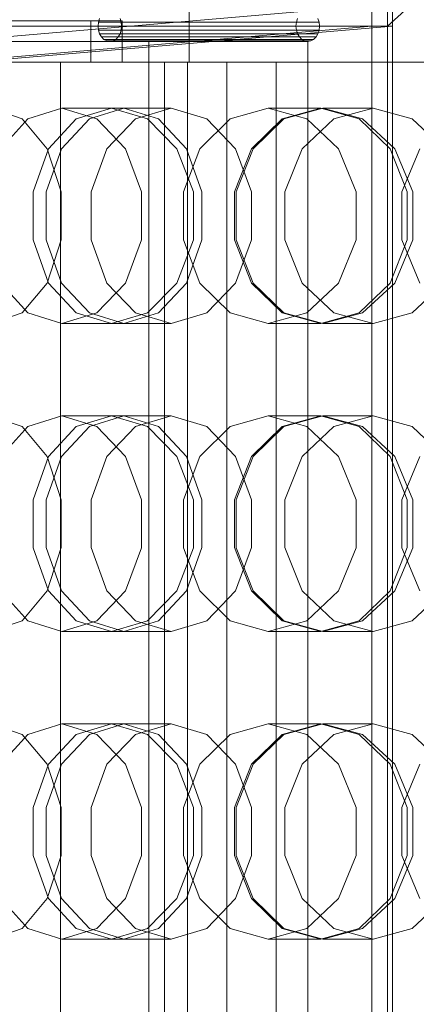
# Model space of a CAD drawing. Header units: millimetres. Extents: x -2233 to 65662, y -50530 to 6847.
# Tile 492 of 656: x 24978 to 25056, y -17984 to -17792. Entities that reach past the tile are written whole.
import ezdxf

# ---------------------------------------------------------------- set-up
doc = ezdxf.new("R2010")
doc.units = ezdxf.units.MM
doc.layers.add('COTAS_P', color=1, linetype='Continuous', lineweight=0)
doc.layers.add('superior_briquetadora', color=7, linetype='Continuous', lineweight=0)
doc.dimstyles.new('R19_100', dxfattribs={"dimtxt": 250, "dimasz": 150, "dimexe": 150, "dimexo": 80, "dimgap": 100, "dimtad": 1, "dimtih": 1, "dimtoh": 1, "dimdsep": 46, "dimcen": 0.09, "dimadec": 0, "dimazin": 0, "dimtfac": 1, "dimtdec": 4, "dimtofl": 0, "dimtmove": 0, "dimatfit": 3, "dimfxl": 1, "dimtolj": 1, "dimtzin": 0, "dimarcsym": 0})

# ---------------------------------------------------------------- blocks, each defined once
blk = doc.blocks.new('DIM_R32_27')
at = {"layer": 'COTAS_P'}
for p, q in [((24250.07, -17080), (24400.07, -17035)), ((26750.07, -17080), (26600.07, -17035)), ((24250.07, -17980), (24250.07, -17080)), ((24250.07, -17080), (26750.07, -17080)), ((24250.07, -17080), (24400.07, -17125)), ((26750.07, -17080), (26600.07, -17125)), ((26750.07, -17980), (26750.07, -17080))]:
    blk.add_line(p, q, dxfattribs=at)
blk.add_text('2500 P', height=250, dxfattribs=at).set_placement((25500.07, -16980))

msp = doc.modelspace()

# ---------------------------------------------------------------- linework, layer by layer
at = {"layer": 'superior_briquetadora'}
for p, q in [((25011.417, -17520), (25011.417, -17800)), ((25200.067, -17658), (25050.067, -17793)), ((24965.067, -17796), (25047.067, -17789)), ((25047.067, -17789), (25047.067, -17793)), ((25051.067, -18171), (25051.067, -17789)), ((25047.067, -18170), (25047.067, -17790)), ((25050.067, -18170), (25050.067, -17790)), ((25050.067, -17790), (25050.067, -17793)), ((25050.067, -17793), (24650.067, -17793)), ((24653.067, -17793), (25047.067, -17793)), ((24827.086, -17792), (24992.28, -17792)), ((24998.408, -17792), (24833.215, -17792)), ((25047.067, -17793), (24965.067, -17800)), ((24969.067, -17800), (25051.067, -17793)), ((24992.28, -17792), (24998.408, -17792)), ((24992.28, -17792), (24992.28, -17800)), ((24993.757, -17792.224), (24993.679, -17793)), ((24993.679, -17793), (24993.757, -17793.776)), ((24993.679, -17793), (25032.246, -17793)), ((24993.987, -17791.5), (24993.757, -17792.224)), ((24993.757, -17792.224), (25032.325, -17792.224)), ((24998.197, -17792.224), (24997.968, -17791.5)), ((24998.275, -17793), (24998.197, -17792.224)), ((24998.197, -17792.224), (25036.764, -17792.224)), ((24998.197, -17793.776), (24998.275, -17793)), ((24998.275, -17793), (25036.843, -17793)), ((24998.408, -17792), (24998.408, -17800)), ((25032.246, -17793), (25032.325, -17792.224)), ((25032.325, -17793.776), (25032.246, -17793)), ((25032.325, -17792.224), (25032.554, -17791.5)), ((25036.535, -17791.5), (25036.764, -17792.224)), ((25036.764, -17792.224), (25036.843, -17793)), ((25036.843, -17793), (25036.764, -17793.776)), ((25047.067, -18167), (25047.067, -17793)), ((25051.067, -17793), (25047.067, -17793)), ((25051.067, -17793), (25051.067, -18167)), ((24993.757, -17793.776), (24993.987, -17794.5)), ((24993.757, -17793.776), (25032.325, -17793.776)), ((24993.987, -17794.5), (24994.352, -17795.121)), ((24993.987, -17794.5), (25032.554, -17794.5)), ((24997.602, -17795.121), (24997.968, -17794.5)), ((24997.968, -17794.5), (24998.197, -17793.776)), ((24997.968, -17794.5), (25036.535, -17794.5)), ((24998.197, -17793.776), (25036.764, -17793.776)), ((25032.554, -17794.5), (25032.325, -17793.776)), ((25032.92, -17795.121), (25032.554, -17794.5)), ((25036.535, -17794.5), (25036.17, -17795.121)), ((25036.764, -17793.776), (25036.535, -17794.5)), ((25003.55, -17796), (24833.215, -17796)), ((24850.067, -17796), (25034.545, -17796)), ((24994.352, -17795.121), (24994.828, -17795.598)), ((24994.352, -17795.121), (25032.92, -17795.121)), ((24994.828, -17795.598), (24995.382, -17795.898)), ((24994.828, -17795.598), (25033.395, -17795.598)), ((24995.382, -17795.898), (24995.977, -17796)), ((24995.382, -17795.898), (25033.95, -17795.898)), ((24995.977, -17796), (24996.572, -17795.898)), ((25034.545, -17796), (24995.977, -17796)), ((24996.572, -17795.898), (24997.126, -17795.598)), ((24996.572, -17795.898), (25035.139, -17795.898)), ((24997.126, -17795.598), (24997.602, -17795.121)), ((24997.126, -17795.598), (25035.694, -17795.598)), ((24997.602, -17795.121), (25036.17, -17795.121)), ((25034.545, -17796), (25003.55, -17796)), ((25003.55, -17796), (25003.55, -17800)), ((25033.395, -17795.598), (25032.92, -17795.121)), ((25033.95, -17795.898), (25033.395, -17795.598)), ((25034.545, -17796), (25033.95, -17795.898)), ((25035.139, -17795.898), (25034.545, -17796)), ((25034.545, -17796), (25034.545, -17800)), ((25035.694, -17795.598), (25035.139, -17795.898)), ((25036.17, -17795.121), (25035.694, -17795.598)), ((24992.28, -17800), (24827.086, -17800)), ((24833.215, -17800), (25003.55, -17800)), ((24833.215, -17800), (24998.408, -17800)), ((24836.279, -17800), (25011.114, -17800)), ((25006.614, -17800), (24836.279, -17800)), ((24843.939, -17800), (25028.416, -17800)), ((25018.774, -17800), (24843.939, -17800)), ((25034.545, -17800), (24850.067, -17800)), ((24965.34, -17800), (24979.37, -17800)), ((24980.271, -17800), (24966.196, -17800)), ((24982.877, -17800), (24968.774, -17800)), ((24971.896, -17800), (24986.956, -17800)), ((24979.37, -17800), (24994.096, -17800)), ((24995.038, -17800), (24980.271, -17800)), ((24986.347, -17800), (24980.719, -17800)), ((24980.719, -17800), (24980.899, -17800)), ((24980.899, -17800), (24986.872, -17800)), ((24999.908, -17800), (24982.877, -17800)), ((24997.235, -17800), (24986.347, -17800)), ((24986.347, -17800), (24986.347, -18160)), ((24986.872, -17800), (24998.051, -17800)), ((24986.956, -17800), (25004.325, -17800)), ((24998.408, -17800), (24992.28, -17800)), ((24994.096, -17800), (25009.478, -17800)), ((25010.46, -17800), (24995.038, -17800)), ((25012.315, -17800), (24997.235, -17800)), ((24998.051, -17800), (25013.344, -17800)), ((25017.277, -17800), (24999.908, -17800)), ((25003.55, -17800), (25003.55, -18160)), ((25003.55, -17800), (25006.614, -17800)), ((25003.55, -17800), (25034.545, -17800)), ((25004.325, -17800), (25021.356, -17800)), ((25006.614, -18160), (25006.614, -17800)), ((25011.417, -17800), (25008.07, -17800)), ((25008.07, -17800), (25011.061, -17800)), ((25009.478, -17800), (25025.478, -17800)), ((25026.498, -17800), (25010.46, -17800)), ((25011.061, -17800), (25019.797, -17800)), ((25011.114, -17800), (25011.114, -18160)), ((25011.114, -17800), (25018.774, -17800)), ((25020.438, -17800), (25011.417, -17800)), ((25030.111, -17800), (25012.315, -17800)), ((25013.344, -17800), (25031.252, -17800)), ((25032.337, -17800), (25017.277, -17800)), ((25018.774, -18160), (25018.774, -17800)), ((25019.797, -17800), (25032.548, -17800)), ((25033.347, -17800), (25020.438, -17800)), ((25021.356, -17800), (25035.459, -17800)), ((25025.478, -17800), (25042.055, -17800)), ((25043.109, -17800), (25026.498, -17800)), ((25028.416, -17800), (25028.416, -18160)), ((25028.416, -17800), (25034.545, -17800)), ((25048.883, -17800), (25030.111, -17800)), ((25031.252, -17800), (25050.024, -17800)), ((25042.796, -17800), (25032.337, -17800)), ((25032.548, -17800), (25046.788, -17800)), ((25047.587, -17800), (25033.347, -17800)), ((25034.545, -18160), (25034.545, -17800)), ((25035.459, -17800), (25044.486, -17800)), ((25042.055, -17800), (25059.165, -17800)), ((25047.062, -17800), (25042.796, -17800)), ((25060.251, -17800), (25043.109, -17800)), ((25044.486, -17800), (25047.062, -17800)), ((25046.788, -17800), (25059.697, -17800)), ((25047.062, -18160), (25047.062, -17800)), ((25060.338, -17800), (25047.587, -17800)), ((25066.791, -17800), (25048.883, -17800)), ((25050.024, -17800), (25067.82, -17800)), ((24972.767, -17809), (24978.885, -17811.08)), ((24979.968, -17811.08), (24986.648, -17809)), ((24998.737, -17809), (24986.648, -17809)), ((24986.648, -17809), (24993.471, -17811.08)), ((24996.299, -17809), (24989.419, -17811.08)), ((24998.737, -17809), (24991.985, -17811.08)), ((25007.944, -17809), (24996.299, -17809)), ((25003.316, -17811.08), (24996.299, -17809)), ((25005.488, -17811.08), (24998.737, -17809)), ((25000.996, -17811.08), (25007.944, -17809)), ((25007.944, -17809), (25014.892, -17811.08)), ((25019.405, -17811.08), (25026.838, -17809)), ((25037.082, -17809), (25026.838, -17809)), ((25026.838, -17809), (25034.391, -17811.08)), ((25037.082, -17809), (25029.59, -17811.08)), ((25037.511, -17809), (25029.909, -17811.08)), ((25044.574, -17811.08), (25037.082, -17809)), ((25047.265, -17809), (25037.511, -17809)), ((25045.226, -17811.08), (25037.511, -17809)), ((25039.607, -17811.08), (25047.265, -17809)), ((25047.265, -17809), (25054.922, -17811.08)), ((24974.714, -17816.906), (24979.968, -17811.08)), ((24978.885, -17811.08), (24983.792, -17816.907)), ((24989.419, -17811.08), (24984.002, -17816.906)), ((24991.985, -17811.08), (24986.571, -17816.907)), ((24993.471, -17811.08), (24999.045, -17816.906)), ((24995.425, -17816.907), (25000.996, -17811.08)), ((25009.041, -17816.906), (25003.316, -17811.08)), ((25010.902, -17816.907), (25005.488, -17811.08)), ((25013.533, -17816.906), (25019.405, -17811.08)), ((25014.892, -17811.08), (25020.464, -17816.907)), ((25029.59, -17811.08), (25023.581, -17816.907)), ((25029.909, -17811.08), (25023.898, -17816.906)), ((25033.466, -17816.907), (25039.607, -17811.08)), ((25034.391, -17811.08), (25040.534, -17816.906)), ((25050.582, -17816.907), (25044.574, -17811.08)), ((25051.495, -17816.906), (25045.226, -17811.08)), ((25054.922, -17811.08), (25061.063, -17816.907)), ((24984.002, -17816.906), (24981.033, -17825.326)), ((24986.571, -17816.907), (24983.567, -17825.327)), ((24983.792, -17816.907), (24986.516, -17825.327)), ((24992.333, -17825.327), (24995.425, -17816.907)), ((24999.045, -17816.906), (25002.177, -17825.326)), ((25012.256, -17825.326), (25009.041, -17816.906)), ((25010.308, -17825.326), (25013.533, -17816.906)), ((25013.906, -17825.327), (25010.902, -17816.907)), ((25023.581, -17816.907), (25020.247, -17825.327)), ((25020.464, -17816.907), (25023.556, -17825.327)), ((25023.898, -17816.906), (25020.593, -17825.326)), ((25030.058, -17825.327), (25033.466, -17816.907)), ((25040.534, -17816.906), (25043.977, -17825.326)), ((25053.916, -17825.327), (25050.582, -17816.907)), ((25055.007, -17825.326), (25051.495, -17816.906)), ((25052.88, -17825.326), (25056.4, -17816.906)), ((24981.033, -17825.326), (24981.033, -17834.674)), ((24983.567, -17825.327), (24983.567, -17834.673)), ((24986.516, -17825.327), (24986.516, -17834.673)), ((24992.333, -17834.673), (24992.333, -17825.327)), ((25002.177, -17825.326), (25002.177, -17834.674)), ((25010.308, -17834.674), (25010.308, -17825.326)), ((25012.256, -17834.674), (25012.256, -17825.326)), ((25013.906, -17834.673), (25013.906, -17825.327)), ((25020.247, -17825.327), (25020.247, -17834.673)), ((25020.593, -17825.326), (25020.593, -17834.674)), ((25023.556, -17825.327), (25023.556, -17834.673)), ((25030.058, -17834.673), (25030.058, -17825.327)), ((25043.977, -17825.326), (25043.977, -17834.674)), ((25052.88, -17834.674), (25052.88, -17825.326)), ((25053.916, -17834.673), (25053.916, -17825.327)), ((25055.007, -17834.674), (25055.007, -17825.326)), ((24981.033, -17834.674), (24984.002, -17843.094)), ((24983.567, -17834.673), (24986.571, -17843.093)), ((24986.516, -17834.673), (24983.792, -17843.093)), ((24995.425, -17843.093), (24992.333, -17834.673)), ((25002.177, -17834.674), (24999.045, -17843.094)), ((25009.041, -17843.094), (25012.256, -17834.674)), ((25013.533, -17843.094), (25010.308, -17834.674)), ((25010.902, -17843.093), (25013.906, -17834.673)), ((25020.247, -17834.673), (25023.581, -17843.093)), ((25023.556, -17834.673), (25020.464, -17843.093)), ((25020.593, -17834.674), (25023.898, -17843.094)), ((25033.466, -17843.093), (25030.058, -17834.673)), ((25043.977, -17834.674), (25040.534, -17843.094)), ((25050.582, -17843.093), (25053.916, -17834.673)), ((25051.495, -17843.094), (25055.007, -17834.674)), ((25056.4, -17843.094), (25052.88, -17834.674)), ((24979.968, -17848.92), (24974.714, -17843.094)), ((24983.792, -17843.093), (24978.885, -17848.92)), ((24984.002, -17843.094), (24989.419, -17848.92)), ((24986.571, -17843.093), (24991.985, -17848.92)), ((24999.045, -17843.094), (24993.471, -17848.92)), ((25000.996, -17848.92), (24995.425, -17843.093)), ((25003.316, -17848.92), (25009.041, -17843.094)), ((25005.488, -17848.92), (25010.902, -17843.093)), ((25019.405, -17848.92), (25013.533, -17843.094)), ((25020.464, -17843.093), (25014.892, -17848.92)), ((25023.581, -17843.093), (25029.59, -17848.92)), ((25023.898, -17843.094), (25029.909, -17848.92)), ((25039.607, -17848.92), (25033.466, -17843.093)), ((25040.534, -17843.094), (25034.391, -17848.92)), ((25044.574, -17848.92), (25050.582, -17843.093)), ((25045.226, -17848.92), (25051.495, -17843.094)), ((25061.063, -17843.093), (25054.922, -17848.92)), ((24978.885, -17848.92), (24972.767, -17851)), ((24986.648, -17851), (24979.968, -17848.92)), ((24993.471, -17848.92), (24986.648, -17851)), ((24989.419, -17848.92), (24996.299, -17851)), ((24991.985, -17848.92), (24998.737, -17851)), ((24996.299, -17851), (25003.316, -17848.92)), ((24998.737, -17851), (25005.488, -17848.92)), ((25007.944, -17851), (25000.996, -17848.92)), ((25014.892, -17848.92), (25007.944, -17851)), ((25026.838, -17851), (25019.405, -17848.92)), ((25034.391, -17848.92), (25026.838, -17851)), ((25029.59, -17848.92), (25037.082, -17851)), ((25029.909, -17848.92), (25037.511, -17851)), ((25037.082, -17851), (25044.574, -17848.92)), ((25037.511, -17851), (25045.226, -17848.92)), ((25047.265, -17851), (25039.607, -17848.92)), ((25054.922, -17848.92), (25047.265, -17851)), ((24998.737, -17851), (24986.648, -17851)), ((25007.944, -17851), (24996.299, -17851)), ((25037.082, -17851), (25026.838, -17851)), ((25047.265, -17851), (25037.511, -17851)), ((24972.767, -17869), (24978.885, -17871.08)), ((24979.968, -17871.08), (24986.648, -17869)), ((24998.737, -17869), (24986.648, -17869)), ((24986.648, -17869), (24993.471, -17871.08)), ((24996.299, -17869), (24989.419, -17871.08)), ((24998.737, -17869), (24991.985, -17871.08)), ((25007.944, -17869), (24996.299, -17869)), ((25003.316, -17871.08), (24996.299, -17869)), ((25005.488, -17871.08), (24998.737, -17869)), ((25000.996, -17871.08), (25007.944, -17869)), ((25007.944, -17869), (25014.892, -17871.08)), ((25019.405, -17871.08), (25026.838, -17869)), ((25037.082, -17869), (25026.838, -17869)), ((25026.838, -17869), (25034.391, -17871.08)), ((25037.082, -17869), (25029.59, -17871.08)), ((25037.511, -17869), (25029.909, -17871.08)), ((25044.574, -17871.08), (25037.082, -17869)), ((25047.265, -17869), (25037.511, -17869)), ((25045.226, -17871.08), (25037.511, -17869)), ((25039.607, -17871.08), (25047.265, -17869)), ((25047.265, -17869), (25054.922, -17871.08)), ((24974.714, -17876.906), (24979.968, -17871.08)), ((24978.885, -17871.08), (24983.792, -17876.907)), ((24989.419, -17871.08), (24984.002, -17876.906)), ((24991.985, -17871.08), (24986.571, -17876.907)), ((24993.471, -17871.08), (24999.045, -17876.906)), ((24995.425, -17876.907), (25000.996, -17871.08)), ((25009.041, -17876.906), (25003.316, -17871.08)), ((25010.902, -17876.907), (25005.488, -17871.08)), ((25013.533, -17876.906), (25019.405, -17871.08)), ((25014.892, -17871.08), (25020.464, -17876.907)), ((25029.59, -17871.08), (25023.581, -17876.907)), ((25029.909, -17871.08), (25023.898, -17876.906)), ((25033.466, -17876.907), (25039.607, -17871.08)), ((25034.391, -17871.08), (25040.534, -17876.906)), ((25050.582, -17876.907), (25044.574, -17871.08)), ((25051.495, -17876.906), (25045.226, -17871.08)), ((25054.922, -17871.08), (25061.063, -17876.907)), ((24984.002, -17876.906), (24981.033, -17885.326)), ((24986.571, -17876.907), (24983.567, -17885.327)), ((24983.792, -17876.907), (24986.516, -17885.327)), ((24992.333, -17885.327), (24995.425, -17876.907)), ((24999.045, -17876.906), (25002.177, -17885.326)), ((25012.256, -17885.326), (25009.041, -17876.906)), ((25010.308, -17885.326), (25013.533, -17876.906)), ((25013.906, -17885.327), (25010.902, -17876.907)), ((25023.581, -17876.907), (25020.247, -17885.327)), ((25020.464, -17876.907), (25023.556, -17885.327)), ((25023.898, -17876.906), (25020.593, -17885.326)), ((25030.058, -17885.327), (25033.466, -17876.907)), ((25040.534, -17876.906), (25043.977, -17885.326)), ((25053.916, -17885.327), (25050.582, -17876.907)), ((25055.007, -17885.326), (25051.495, -17876.906)), ((25052.88, -17885.326), (25056.4, -17876.906)), ((24981.033, -17885.326), (24981.033, -17894.674)), ((24983.567, -17885.327), (24983.567, -17894.673)), ((24986.516, -17885.327), (24986.516, -17894.673)), ((24992.333, -17894.673), (24992.333, -17885.327)), ((25002.177, -17885.326), (25002.177, -17894.674)), ((25010.308, -17894.674), (25010.308, -17885.326)), ((25012.256, -17894.674), (25012.256, -17885.326)), ((25013.906, -17894.673), (25013.906, -17885.327)), ((25020.247, -17885.327), (25020.247, -17894.673)), ((25020.593, -17885.326), (25020.593, -17894.674)), ((25023.556, -17885.327), (25023.556, -17894.673)), ((25030.058, -17894.673), (25030.058, -17885.327)), ((25043.977, -17885.326), (25043.977, -17894.674)), ((25052.88, -17894.674), (25052.88, -17885.326)), ((25053.916, -17894.673), (25053.916, -17885.327)), ((25055.007, -17894.674), (25055.007, -17885.326)), ((24981.033, -17894.674), (24984.002, -17903.094)), ((24983.567, -17894.673), (24986.571, -17903.093)), ((24986.516, -17894.673), (24983.792, -17903.093)), ((24995.425, -17903.093), (24992.333, -17894.673)), ((25002.177, -17894.674), (24999.045, -17903.094)), ((25009.041, -17903.094), (25012.256, -17894.674)), ((25013.533, -17903.094), (25010.308, -17894.674)), ((25010.902, -17903.093), (25013.906, -17894.673)), ((25020.247, -17894.673), (25023.581, -17903.093)), ((25023.556, -17894.673), (25020.464, -17903.093)), ((25020.593, -17894.674), (25023.898, -17903.094)), ((25033.466, -17903.093), (25030.058, -17894.673)), ((25043.977, -17894.674), (25040.534, -17903.094)), ((25050.582, -17903.093), (25053.916, -17894.673)), ((25051.495, -17903.094), (25055.007, -17894.674)), ((25056.4, -17903.094), (25052.88, -17894.674)), ((24979.968, -17908.92), (24974.714, -17903.094)), ((24983.792, -17903.093), (24978.885, -17908.92)), ((24984.002, -17903.094), (24989.419, -17908.92)), ((24986.571, -17903.093), (24991.985, -17908.92)), ((24999.045, -17903.094), (24993.471, -17908.92)), ((25000.996, -17908.92), (24995.425, -17903.093)), ((25003.316, -17908.92), (25009.041, -17903.094)), ((25005.488, -17908.92), (25010.902, -17903.093)), ((25019.405, -17908.92), (25013.533, -17903.094)), ((25020.464, -17903.093), (25014.892, -17908.92)), ((25023.581, -17903.093), (25029.59, -17908.92)), ((25023.898, -17903.094), (25029.909, -17908.92)), ((25039.607, -17908.92), (25033.466, -17903.093)), ((25040.534, -17903.094), (25034.391, -17908.92)), ((25044.574, -17908.92), (25050.582, -17903.093)), ((25045.226, -17908.92), (25051.495, -17903.094)), ((25061.063, -17903.093), (25054.922, -17908.92)), ((24978.885, -17908.92), (24972.767, -17911)), ((24986.648, -17911), (24979.968, -17908.92)), ((24993.471, -17908.92), (24986.648, -17911)), ((24989.419, -17908.92), (24996.299, -17911)), ((24991.985, -17908.92), (24998.737, -17911)), ((24996.299, -17911), (25003.316, -17908.92)), ((24998.737, -17911), (25005.488, -17908.92)), ((25007.944, -17911), (25000.996, -17908.92)), ((25014.892, -17908.92), (25007.944, -17911)), ((25026.838, -17911), (25019.405, -17908.92)), ((25034.391, -17908.92), (25026.838, -17911)), ((25029.59, -17908.92), (25037.082, -17911)), ((25029.909, -17908.92), (25037.511, -17911)), ((25037.082, -17911), (25044.574, -17908.92)), ((25037.511, -17911), (25045.226, -17908.92)), ((25047.265, -17911), (25039.607, -17908.92)), ((25054.922, -17908.92), (25047.265, -17911)), ((24998.737, -17911), (24986.648, -17911)), ((25007.944, -17911), (24996.299, -17911)), ((25037.082, -17911), (25026.838, -17911)), ((25047.265, -17911), (25037.511, -17911)), ((24972.767, -17929), (24978.885, -17931.08)), ((24979.968, -17931.08), (24986.648, -17929)), ((24998.737, -17929), (24986.648, -17929)), ((24986.648, -17929), (24993.471, -17931.08)), ((24996.299, -17929), (24989.419, -17931.08)), ((24998.737, -17929), (24991.985, -17931.08)), ((25007.944, -17929), (24996.299, -17929)), ((25003.316, -17931.08), (24996.299, -17929)), ((25005.488, -17931.08), (24998.737, -17929)), ((25000.996, -17931.08), (25007.944, -17929)), ((25007.944, -17929), (25014.892, -17931.08)), ((25019.405, -17931.08), (25026.838, -17929)), ((25037.082, -17929), (25026.838, -17929)), ((25026.838, -17929), (25034.391, -17931.08)), ((25037.082, -17929), (25029.59, -17931.08)), ((25037.511, -17929), (25029.909, -17931.08)), ((25044.574, -17931.08), (25037.082, -17929)), ((25047.265, -17929), (25037.511, -17929)), ((25045.226, -17931.08), (25037.511, -17929)), ((25039.607, -17931.08), (25047.265, -17929)), ((25047.265, -17929), (25054.922, -17931.08)), ((24974.714, -17936.906), (24979.968, -17931.08)), ((24978.885, -17931.08), (24983.792, -17936.907)), ((24989.419, -17931.08), (24984.002, -17936.906)), ((24991.985, -17931.08), (24986.571, -17936.907)), ((24993.471, -17931.08), (24999.045, -17936.906)), ((24995.425, -17936.907), (25000.996, -17931.08)), ((25009.041, -17936.906), (25003.316, -17931.08)), ((25010.902, -17936.907), (25005.488, -17931.08)), ((25013.533, -17936.906), (25019.405, -17931.08)), ((25014.892, -17931.08), (25020.464, -17936.907)), ((25029.59, -17931.08), (25023.581, -17936.907)), ((25029.909, -17931.08), (25023.898, -17936.906)), ((25033.466, -17936.907), (25039.607, -17931.08)), ((25034.391, -17931.08), (25040.534, -17936.906)), ((25050.582, -17936.907), (25044.574, -17931.08)), ((25051.495, -17936.906), (25045.226, -17931.08)), ((25054.922, -17931.08), (25061.063, -17936.907)), ((24984.002, -17936.906), (24981.033, -17945.326)), ((24986.571, -17936.907), (24983.567, -17945.327)), ((24983.792, -17936.907), (24986.516, -17945.327)), ((24992.333, -17945.327), (24995.425, -17936.907)), ((24999.045, -17936.906), (25002.177, -17945.326)), ((25012.256, -17945.326), (25009.041, -17936.906)), ((25010.308, -17945.326), (25013.533, -17936.906)), ((25013.906, -17945.327), (25010.902, -17936.907)), ((25023.581, -17936.907), (25020.247, -17945.327)), ((25020.464, -17936.907), (25023.556, -17945.327)), ((25023.898, -17936.906), (25020.593, -17945.326)), ((25030.058, -17945.327), (25033.466, -17936.907)), ((25040.534, -17936.906), (25043.977, -17945.326)), ((25053.916, -17945.327), (25050.582, -17936.907)), ((25055.007, -17945.326), (25051.495, -17936.906)), ((25052.88, -17945.326), (25056.4, -17936.906)), ((24981.033, -17945.326), (24981.033, -17954.674)), ((24983.567, -17945.327), (24983.567, -17954.673)), ((24986.516, -17945.327), (24986.516, -17954.673)), ((24992.333, -17954.673), (24992.333, -17945.327)), ((25002.177, -17945.326), (25002.177, -17954.674)), ((25010.308, -17954.674), (25010.308, -17945.326)), ((25012.256, -17954.674), (25012.256, -17945.326)), ((25013.906, -17954.673), (25013.906, -17945.327)), ((25020.247, -17945.327), (25020.247, -17954.673)), ((25020.593, -17945.326), (25020.593, -17954.674)), ((25023.556, -17945.327), (25023.556, -17954.673)), ((25030.058, -17954.673), (25030.058, -17945.327)), ((25043.977, -17945.326), (25043.977, -17954.674)), ((25052.88, -17954.674), (25052.88, -17945.326)), ((25053.916, -17954.673), (25053.916, -17945.327)), ((25055.007, -17954.674), (25055.007, -17945.326)), ((24981.033, -17954.674), (24984.002, -17963.094)), ((24983.567, -17954.673), (24986.571, -17963.093)), ((24986.516, -17954.673), (24983.792, -17963.093)), ((24995.425, -17963.093), (24992.333, -17954.673)), ((25002.177, -17954.674), (24999.045, -17963.094)), ((25009.041, -17963.094), (25012.256, -17954.674)), ((25013.533, -17963.094), (25010.308, -17954.674)), ((25010.902, -17963.093), (25013.906, -17954.673)), ((25020.247, -17954.673), (25023.581, -17963.093)), ((25023.556, -17954.673), (25020.464, -17963.093)), ((25020.593, -17954.674), (25023.898, -17963.094)), ((25033.466, -17963.093), (25030.058, -17954.673)), ((25043.977, -17954.674), (25040.534, -17963.094)), ((25050.582, -17963.093), (25053.916, -17954.673)), ((25051.495, -17963.094), (25055.007, -17954.674)), ((25056.4, -17963.094), (25052.88, -17954.674)), ((24979.968, -17968.92), (24974.714, -17963.094)), ((24983.792, -17963.093), (24978.885, -17968.92)), ((24984.002, -17963.094), (24989.419, -17968.92)), ((24986.571, -17963.093), (24991.985, -17968.92)), ((24999.045, -17963.094), (24993.471, -17968.92)), ((25000.996, -17968.92), (24995.425, -17963.093)), ((25003.316, -17968.92), (25009.041, -17963.094)), ((25005.488, -17968.92), (25010.902, -17963.093)), ((25019.405, -17968.92), (25013.533, -17963.094)), ((25020.464, -17963.093), (25014.892, -17968.92)), ((25023.581, -17963.093), (25029.59, -17968.92)), ((25023.898, -17963.094), (25029.909, -17968.92)), ((25039.607, -17968.92), (25033.466, -17963.093)), ((25040.534, -17963.094), (25034.391, -17968.92)), ((25044.574, -17968.92), (25050.582, -17963.093)), ((25045.226, -17968.92), (25051.495, -17963.094)), ((25061.063, -17963.093), (25054.922, -17968.92)), ((24978.885, -17968.92), (24972.767, -17971)), ((24986.648, -17971), (24979.968, -17968.92)), ((24993.471, -17968.92), (24986.648, -17971)), ((24989.419, -17968.92), (24996.299, -17971)), ((24991.985, -17968.92), (24998.737, -17971)), ((24996.299, -17971), (25003.316, -17968.92)), ((24998.737, -17971), (25005.488, -17968.92)), ((25007.944, -17971), (25000.996, -17968.92)), ((25014.892, -17968.92), (25007.944, -17971)), ((25026.838, -17971), (25019.405, -17968.92)), ((25034.391, -17968.92), (25026.838, -17971)), ((25029.59, -17968.92), (25037.082, -17971)), ((25029.909, -17968.92), (25037.511, -17971)), ((25037.082, -17971), (25044.574, -17968.92)), ((25037.511, -17971), (25045.226, -17968.92)), ((25047.265, -17971), (25039.607, -17968.92)), ((25054.922, -17968.92), (25047.265, -17971)), ((24998.737, -17971), (24986.648, -17971)), ((25007.944, -17971), (24996.299, -17971)), ((25037.082, -17971), (25026.838, -17971)), ((25047.265, -17971), (25037.511, -17971))]:
    msp.add_line(p, q, dxfattribs=at)

# ---------------------------------------------------------------- dimensions: what is measured, and where the dimension line sits
at = {"layer": 'COTAS_P'}
dim = msp.add_aligned_dim(p1=(24250.067, -17980), p2=(26750.067, -17980), distance=900, text='<> P', dimstyle='R19_100', dxfattribs=at)
dim.commit()
dim.dimension.update_dxf_attribs({"geometry": 'DIM_R32_27', "text_midpoint": (25500.067, -17080)})

doc.saveas('drawing.dxf')
